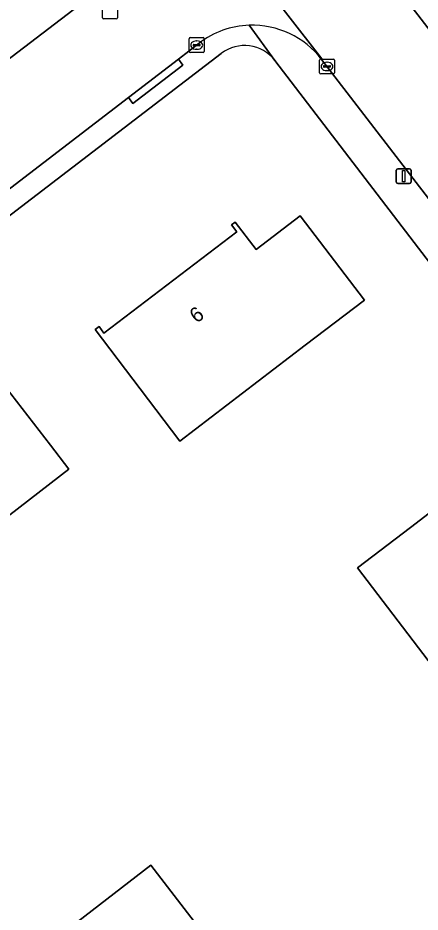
# Model space of a CAD drawing. Extents: x 159352 to 160617, y 385888 to 387323.
# Drawn here: x 160273.3 to 160300.4, y 386496 to 386556.1 of the extents above; entities that cross this region are included whole.
import ezdxf

# ---------------------------------------------------------------- set-up
doc = ezdxf.new("R2010")
doc.units = 0
for name, color, linetype in [('IMGEO_Erf', 7, 'Continuous'), ('IMGEO_Kolk', 7, 'Continuous'), ('IMGEO_Lichtmast', 7, 'Continuous'), ('IMGEO_Pand', 7, 'Continuous'), ('IMGEO_Pand_nummerreeks', 7, 'Continuous'), ('IMGEO_Rijbaan_lokaal_open', 7, 'Continuous'), ('IMGEO_Rioolput', 7, 'Continuous'), ('IMGEO_Voetpad_open', 7, 'Continuous')]:
    doc.layers.add(name, color=color, linetype=linetype)

msp = doc.modelspace()

# ---------------------------------------------------------------- linework, layer by layer
at = {"layer": 'IMGEO_Erf'}
for points in [[(160287.021, 386553.687), (160228.049, 386508.603)], [(160334.493, 386495.986), (160331.416, 386500), (160290.629, 386553.206)]]:
    msp.add_lwpolyline(points, dxfattribs=at)
for points in [[(160284.224, 386527.642), (160281.552, 386531.151), (160278.522, 386535.128), (160278.79, 386535.332), (160279.125, 386534.893), (160288.058, 386541.698), (160287.706, 386542.16), (160287.954, 386542.349), (160289.356, 386540.509), (160292.332, 386542.775), (160296.65, 386537.106), (160292.673, 386534.077)], [(160264.412, 386516.232), (160261.673, 386519.787), (160258.622, 386523.747), (160258.89, 386523.954), (160259.196, 386523.556), (160268.138, 386530.445), (160267.864, 386530.801), (160268.077, 386530.964), (160269.541, 386529.062), (160272.467, 386531.316), (160275.518, 386527.355), (160276.759, 386525.744)], [(160307.295, 386507.888), (160305.696, 386506.666), (160296.182, 386519.115), (160299.75, 386521.842), (160303.722, 386524.878), (160303.874, 386524.679), (160303.415, 386524.329), (160310.296, 386515.326), (160310.746, 386515.67), (160310.907, 386515.458), (160308.946, 386513.96), (160311.267, 386510.924)], [(160288.779, 386490.703), (160291.83, 386486.742), (160286.254, 386482.448), (160283.934, 386485.46), (160282.039, 386484.001), (160281.863, 386484.228), (160282.777, 386484.932), (160275.871, 386493.898), (160275.01, 386493.234), (160274.867, 386493.42), (160278.829, 386496.471), (160282.286, 386499.134)]]:
    msp.add_lwpolyline(points, close=True, dxfattribs=at)
msp.add_arc((160288.584, 386551.64), 2.575, 37.44318, 127.36962, dxfattribs=at)
at = {"layer": 'IMGEO_Kolk'}
for p, q in [((160284.865, 386553.822), (160284.865, 386554.674)), ((160284.94, 386554.748), (160285.792, 386554.748)), ((160285.866, 386554.674), (160285.866, 386553.822)), ((160285.124, 386554.242), (160285.124, 386554.254)), ((160285.562, 386554.205), (160285.164, 386554.205)), ((160285.167, 386554.291), (160285.565, 386554.291)), ((160285.353, 386554.528), (160285.378, 386554.528)), ((160285.608, 386554.254), (160285.608, 386554.242)), ((160285.792, 386553.748), (160284.94, 386553.748)), ((160285.376, 386553.968), (160285.351, 386553.968)), ((160293.634, 386552.385), (160293.634, 386553.237)), ((160293.709, 386553.311), (160294.561, 386553.311)), ((160293.893, 386552.805), (160293.893, 386552.817)), ((160293.936, 386552.854), (160294.334, 386552.854)), ((160294.122, 386553.091), (160294.147, 386553.091)), ((160294.377, 386552.817), (160294.377, 386552.805)), ((160294.635, 386553.237), (160294.635, 386552.385)), ((160294.561, 386552.311), (160293.709, 386552.311)), ((160294.331, 386552.768), (160293.933, 386552.768)), ((160294.145, 386552.531), (160294.12, 386552.531))]:
    msp.add_line(p, q, dxfattribs=at)
for points in [[(160284.865, 386553.822), (160284.865, 386554.674)], [(160284.94, 386554.748), (160285.792, 386554.748)], [(160285.866, 386554.674), (160285.866, 386553.822)], [(160285.792, 386553.748), (160284.94, 386553.748)], [(160293.634, 386552.385), (160293.634, 386553.237)], [(160293.709, 386553.311), (160294.561, 386553.311)], [(160294.635, 386553.237), (160294.635, 386552.385)], [(160294.561, 386552.311), (160293.709, 386552.311)]]:
    msp.add_lwpolyline(points, dxfattribs=at)
for centre, radius, start, end in [((160284.942, 386554.672), 0.0765, 91.55205, 178.44795), ((160284.942, 386554.672), 0.0765, 91.55205, 178.44795), ((160285.79, 386554.672), 0.0765, 1.55205, 88.44795), ((160285.79, 386554.672), 0.0765, 1.55205, 88.44795), ((160285.164, 386554.251), 0.0403, 85.87752, 175.75265), ((160285.161, 386554.241), 0.0366, 178.93798, 274.71019), ((160285.565, 386554.248), 0.043, 264.86636, 352.45326), ((160285.569, 386554.253), 0.0386, 1.73085, 96.63898), ((160284.942, 386553.824), 0.0765, 181.55205, 268.44795), ((160284.942, 386553.824), 0.0765, 181.55205, 268.44795), ((160285.79, 386553.824), 0.0765, 271.55205, 358.44795), ((160285.79, 386553.824), 0.0765, 271.55205, 358.44795), ((160293.711, 386553.235), 0.0765, 91.55205, 178.44795), ((160293.711, 386553.235), 0.0765, 91.55205, 178.44795), ((160293.933, 386552.814), 0.0403, 85.87752, 175.75265), ((160293.93, 386552.804), 0.0366, 178.93798, 274.71019), ((160294.334, 386552.811), 0.043, 264.86636, 352.45326), ((160294.338, 386552.816), 0.0386, 1.73085, 96.63898), ((160294.559, 386553.235), 0.0765, 1.55205, 88.44795), ((160294.559, 386553.235), 0.0765, 1.55205, 88.44795), ((160293.711, 386552.387), 0.0765, 181.55205, 268.44795), ((160293.711, 386552.387), 0.0765, 181.55205, 268.44795), ((160294.559, 386552.387), 0.0765, 271.55205, 358.44795), ((160294.559, 386552.387), 0.0765, 271.55205, 358.44795)]:
    msp.add_arc(centre, radius, start, end, dxfattribs=at)
for centre, major_axis, ratio, start_param, end_param in [((160285.352, 386554.248), (-0.387, 0.002), 0.722429, 4.712389, 7.853982), ((160285.377, 386554.248), (-0.39, 0.002), 0.717154, 1.570796, 4.712389), ((160294.121, 386552.811), (-0.387, 0.002), 0.722429, 4.712389, 7.853982), ((160294.146, 386552.811), (-0.39, 0.002), 0.717154, 1.570796, 4.712389)]:
    msp.add_ellipse(centre, major_axis=major_axis, ratio=ratio, start_param=start_param, end_param=end_param, dxfattribs=at)
at = {"layer": 'IMGEO_Lichtmast'}
for p, q in [((160298.798, 386545.041), (160298.798, 386545.841)), ((160298.798, 386545.841), (160298.798, 386545.041)), ((160298.898, 386545.941), (160299.688, 386545.941)), ((160299.688, 386545.941), (160298.898, 386545.941)), ((160299.788, 386545.841), (160299.788, 386545.041)), ((160299.788, 386545.041), (160299.788, 386545.841)), ((160299.688, 386544.941), (160298.898, 386544.941)), ((160298.898, 386544.941), (160299.688, 386544.941))]:
    msp.add_line(p, q, dxfattribs=at)
msp.add_lwpolyline([(160299.218, 386545.816), (160299.368, 386545.816), (160299.368, 386545.066), (160299.218, 386545.066), (160299.218, 386545.816)], dxfattribs=at)
for centre, start, end in [((160298.898, 386545.841), 90, 180), ((160298.898, 386545.841), 90, 180), ((160299.688, 386545.841), 0, 90), ((160299.688, 386545.841), 360, 90), ((160298.898, 386545.041), 180, 270), ((160298.898, 386545.041), 180, 270), ((160299.688, 386545.041), 270, 0), ((160299.688, 386545.041), 270, 0)]:
    msp.add_arc(centre, 0.1, start, end, dxfattribs=at)
at = {"layer": 'IMGEO_Pand'}
for points in [[(160281.552, 386531.151), (160284.224, 386527.642), (160292.673, 386534.077), (160296.65, 386537.106), (160292.332, 386542.775), (160289.356, 386540.509), (160287.954, 386542.349), (160287.706, 386542.16), (160288.058, 386541.698), (160279.125, 386534.893), (160278.79, 386535.332), (160278.522, 386535.128)], [(160261.673, 386519.787), (160264.412, 386516.232), (160276.759, 386525.744), (160275.518, 386527.355), (160272.467, 386531.316), (160269.541, 386529.062), (160268.077, 386530.964), (160267.864, 386530.801), (160268.138, 386530.445), (160259.196, 386523.556), (160258.89, 386523.954), (160258.622, 386523.747)], [(160299.75, 386521.842), (160296.182, 386519.115), (160305.696, 386506.666), (160307.295, 386507.888), (160311.267, 386510.924), (160308.946, 386513.96), (160310.907, 386515.458), (160310.746, 386515.67), (160310.296, 386515.326), (160303.415, 386524.329), (160303.874, 386524.679), (160303.722, 386524.878)], [(160274.867, 386493.42), (160275.01, 386493.234), (160275.871, 386493.898), (160282.777, 386484.932), (160281.863, 386484.228), (160282.039, 386484.001), (160283.934, 386485.46), (160286.254, 386482.448), (160291.83, 386486.742), (160288.779, 386490.703), (160282.286, 386499.134), (160278.829, 386496.471)]]:
    msp.add_lwpolyline(points, close=True, dxfattribs=at)
at = {"layer": 'IMGEO_Rijbaan_lokaal_open'}
msp.add_lwpolyline([(160284.547, 386576.684), (160282.52, 386579.323), (160280.858, 386581.487), (160278.489, 386584.572), (160269.832, 386595.845), (160254.118, 386616.329), (160247.946, 386624.346), (160242.507, 386620.255), (160242.357, 386620.141), (160246.445, 386614.758), (160259.74, 386597.432), (160260.295, 386596.705), (160265.459, 386589.943), (160266.737, 386588.269), (160269.497, 386584.655), (160272.336, 386580.985), (160275.322, 386577.124), (160281.487, 386569.095), (160282.036, 386568.415), (160293.78, 386553.335), (160293.769, 386553.289), (160301.853, 386542.767), (160307.414, 386546.975), (160292.308, 386566.578)], close=True, dxfattribs=at)
for points in [[(160293.769, 386553.289), (160293.78, 386553.335), (160282.036, 386568.415)], [(160281.2, 386559.794), (160260.866, 386544.288), (160224.287, 386516.164), (160222.514, 386514.806), (160222.305, 386514.668)], [(160263.007, 386537.124), (160266.166, 386539.543), (160280.768, 386550.728), (160284.129, 386553.302), (160285.532, 386554.377)]]:
    msp.add_lwpolyline(points, dxfattribs=at)
for centre, radius, start, end in [((160289.105, 386549.706), 5.881, 92.02378, 127.4111), ((160289.105, 386549.703), 5.883, 37.55104, 92.02179)]:
    msp.add_arc(centre, radius, start, end, dxfattribs=at)
at = {"layer": 'IMGEO_Rioolput'}
for p, q in [((160279.026, 386556.077), (160279.026, 386556.929)), ((160280.027, 386556.929), (160280.027, 386556.077)), ((160279.953, 386556.003), (160279.101, 386556.003))]:
    msp.add_line(p, q, dxfattribs=at)
for points in [[(160279.026, 386556.077), (160279.026, 386556.929)], [(160280.027, 386556.929), (160280.027, 386556.077)], [(160279.953, 386556.003), (160279.101, 386556.003)]]:
    msp.add_lwpolyline(points, dxfattribs=at)
for centre, start, end in [((160279.103, 386556.079), 181.55205, 268.44795), ((160279.103, 386556.079), 181.55205, 268.44795), ((160279.951, 386556.079), 271.55205, 358.44795), ((160279.951, 386556.079), 271.55205, 358.44795)]:
    msp.add_arc(centre, 0.0765, start, end, dxfattribs=at)
at = {"layer": 'IMGEO_Voetpad_open'}
for points in [[(160269.832, 386595.845), (160278.489, 386584.572), (160278.633, 386584.682), (160279.025, 386584.982), (160281.383, 386581.889), (160280.998, 386581.595), (160280.858, 386581.487), (160282.52, 386579.323), (160282.657, 386579.428), (160283.056, 386579.733), (160285.078, 386577.09), (160284.68, 386576.786), (160284.547, 386576.684), (160292.308, 386566.578), (160307.414, 386546.975), (160309.161, 386544.709), (160321.712, 386528.422), (160322.109, 386528.725), (160328.245, 386520.706), (160327.848, 386520.403), (160343.309, 386500.178), (160343.45, 386500)], [(160222.305, 386514.668), (160222.514, 386514.806), (160224.287, 386516.164), (160260.866, 386544.288), (160281.2, 386559.794)], [(160288.897, 386555.583), (160290.629, 386553.206), (160331.416, 386500), (160334.493, 386495.986)], [(160290.629, 386553.206), (160288.897, 386555.583)], [(160285.532, 386554.377), (160284.129, 386553.302), (160284.433, 386552.906), (160281.072, 386550.332), (160280.768, 386550.728), (160266.166, 386539.543), (160266.481, 386539.126), (160263.308, 386536.726), (160263.007, 386537.124), (160249.49, 386526.774), (160248.543, 386526.049), (160248.854, 386525.641), (160244.043, 386521.975), (160243.74, 386522.372), (160228.686, 386510.713), (160226.94, 386509.355), (160226.766, 386509.201)], [(160228.049, 386508.603), (160287.021, 386553.687)], [(160336.127, 386497.883), (160329.059, 386507.334), (160320.615, 386518.336), (160320.219, 386518.032), (160317.637, 386521.396), (160318.033, 386521.7), (160312.465, 386528.956), (160303.593, 386540.503), (160301.853, 386542.767), (160293.769, 386553.289)]]:
    msp.add_lwpolyline(points, dxfattribs=at)
msp.add_lwpolyline([(160280.768, 386550.728), (160281.072, 386550.332), (160284.433, 386552.906), (160284.129, 386553.302)], close=True, dxfattribs=at)
for centre, radius, start, end in [((160289.105, 386549.706), 5.881, 92.02378, 127.4111), ((160289.105, 386549.703), 5.883, 37.55104, 92.02179), ((160288.584, 386551.64), 2.575, 37.44318, 127.36962)]:
    msp.add_arc(centre, radius, start, end, dxfattribs=at)

# ---------------------------------------------------------------- texts
at = {"layer": 'IMGEO_Pand_nummerreeks'}
msp.add_text('6', height=1, rotation=37.2995, dxfattribs=at).set_placement((160285.361, 386535.519))

doc.saveas('drawing.dxf')
